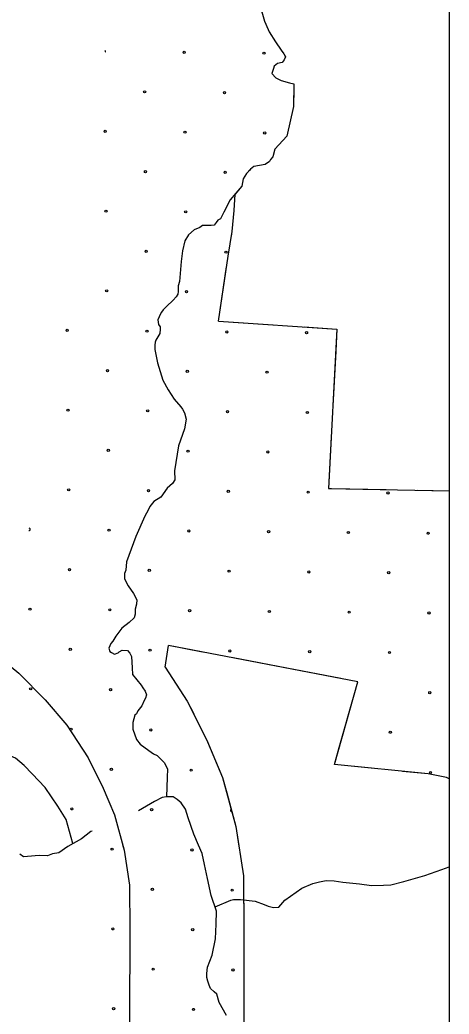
# Model space of a CAD drawing. Extents: x 1577619 to 1828281, y 483481 to 598136.
# Drawn here: x 1693550 to 1695618, y 512713 to 517507 of the extents above; entities that cross this region are included whole.
import ezdxf

# ---------------------------------------------------------------- set-up
doc = ezdxf.new("R2010")
doc.units = 0
for name, color, linetype in [('DESIGN - EROSION CONTROL - Devices', 7, 'Continuous'), ('DESIGN - SHEET - Linework', 7, 'Continuous'), ('DESIGN - TRANSPORTATION - Text', 7, 'Continuous'), ('SURVEY - CONTOURS - Index with Text', 7, 'Continuous'), ('SURVEY - VEGETATION - Features with Text', 7, 'Continuous')]:
    doc.layers.add(name, color=color, linetype=linetype)

msp = doc.modelspace()

# ---------------------------------------------------------------- linework, layer by layer
at = {"layer": 'DESIGN - EROSION CONTROL - Devices'}
for centre in [(1694341.2, 517350.3), (1694725.8, 517346.6), (1694150.8, 517159.9), (1694535.4, 517156.2), (1693960.4, 516969.5), (1694345, 516965.7), (1694729.5, 516962), (1694154.6, 516775.3), (1694539.1, 516771.6), (1693964.2, 516584.9), (1694348.7, 516581.2), (1694158.3, 516390.8), (1694542.8, 516387.1), (1693967.9, 516200.4), (1694352.4, 516196.6), (1693777.5, 516010), (1694162, 516006.2), (1694546.6, 516002.5), (1694931.1, 515998.8), (1693971.6, 515815.8), (1694356.2, 515812.1), (1694740.7, 515808.4), (1693781.2, 515625.4), (1694165.8, 515621.7), (1694550.3, 515617.9), (1694934.9, 515614.2), (1693975.4, 515431.3), (1694359.9, 515427.5), (1694744.5, 515423.8), (1693784.9, 515240.9), (1694169.5, 515237.1), (1694554.1, 515233.4), (1694938.6, 515229.7), (1695323.2, 515225.9), (1693979.1, 515046.7), (1694363.6, 515043), (1694748.2, 515039.3), (1695132.7, 515035.5), (1695517.3, 515031.8), (1693788.7, 514856.3), (1694173.2, 514852.6), (1694557.8, 514848.8), (1694942.3, 514845.1), (1695326.9, 514841.4), (1693598.3, 514665.9), (1693982.8, 514662.2), (1694367.4, 514658.4), (1694751.9, 514654.7), (1695136.5, 514651), (1695521, 514647.2), (1693792.4, 514471.8), (1694177, 514468), (1694561.5, 514464.3), (1694946.1, 514460.6), (1695330.6, 514456.8), (1693602, 514281.3), (1693986.6, 514277.6), (1695524.8, 514262.7), (1693796.1, 514087.2), (1694180.7, 514083.5), (1695334.4, 514072.3), (1693990.3, 513893.1), (1694374.8, 513889.3), (1695528.5, 513878.1), (1693799.9, 513702.6), (1694184.4, 513698.9), (1693994, 513508.5), (1694378.6, 513504.8), (1694188.2, 513314.4), (1694572.7, 513310.6), (1693997.8, 513124), (1694382.3, 513120.2), (1694191.9, 512929.8), (1694576.5, 512926.1), (1694001.5, 512739.4), (1694386, 512735.7)]:
    msp.add_circle(centre, 5.28, dxfattribs=at)
for centre, start, end in [((1693956.7, 517354), 323.607, 70.596), ((1693594.5, 515050.5), 249.8368, 92.708), ((1694569, 513695.2), 100.6879, 289.5303)]:
    msp.add_arc(centre, 5.28, start, end, dxfattribs=at)
at = {"layer": 'DESIGN - SHEET - Linework'}
msp.add_lwpolyline([(1669171.5, 526510.7), (1695618, 526510.7), (1695618, 508119.9), (1669171.5, 508119.9)], close=True, dxfattribs=at)
at = {"layer": 'DESIGN - TRANSPORTATION - Text'}
for points in [[(1694716.1, 517546.5), (1694727.7, 517500.3), (1694751.1, 517449.9), (1694780.6, 517401.5), (1694808.2, 517361.1), (1694822.1, 517342.9), (1694829.9, 517328.8), (1694823.8, 517314.8), (1694813.6, 517300.8), (1694791.5, 517297.1), (1694775.4, 517283.2), (1694771.3, 517273.2), (1694763, 517249.2), (1694782.8, 517227), (1694808.7, 517214.7), (1694848.6, 517204.2), (1694870.5, 517198), (1694867.4, 517089.7), (1694835.9, 516945.6)], [(1694835.9, 516946.1), (1694777.4, 516884.3), (1694769.2, 516846.3), (1694757.2, 516834.4), (1694753.1, 516824.4), (1694731.1, 516810.5), (1694677.1, 516800.8), (1694661.1, 516786.9), (1694641, 516767), (1694624.9, 516741), (1694618.7, 516705), (1694590.6, 516671.1), (1694562.5, 516639.2), (1694532.2, 516579.3), (1694516.1, 516547.4), (1694504.1, 516541.4), (1694496, 516529.5), (1694486, 516517.5), (1694472, 516515.6), (1694452, 516515.7), (1694430.1, 516515.8), (1694416, 516505.9), (1694390, 516494), (1694361.9, 516470.2), (1694343.8, 516442.2), (1694333.6, 516394.2), (1694327.3, 516342.2), (1694318.8, 516246.1), (1694312.7, 516224.1), (1694312.6, 516198.1), (1694310.5, 516184.1), (1694302.4, 516172.1), (1694288.4, 516156.1), (1694256.3, 516124.3), (1694240.2, 516108.4), (1694232, 516097.9), (1694226.1, 516086.4), (1694220.1, 516074.4), (1694214, 516060.4), (1694217.9, 516038.4), (1694225.8, 516026.3), (1694225.7, 516016.3), (1694223.6, 515994.3), (1694209.5, 515970.3), (1694205.5, 515962.4), (1694201.4, 515952.4), (1694199.4, 515938.4), (1694199.3, 515918.3), (1694212.9, 515854.2), (1694238.4, 515769.9), (1694264.1, 515723.7), (1694293.8, 515677.5), (1694325.6, 515641.2), (1694333.5, 515629.2), (1694343.4, 515613.1), (1694351.2, 515581), (1694343, 515535), (1694314.6, 515453), (1694294, 515333), (1694295.7, 515288.9), (1694285.6, 515270.9), (1694259.6, 515249.1), (1694229.4, 515205.2), (1694195.3, 515185.3), (1694175.2, 515161.4), (1694167.2, 515143.5), (1694151, 515113.5), (1694108.6, 515015.6), (1694064, 514893.7), (1694059.8, 514853.7), (1694053.7, 514837.7), (1694053.6, 514811.6), (1694071.4, 514777.5), (1694097.1, 514741.3), (1694112.9, 514711.2), (1694110.8, 514689.1), (1694104.7, 514665.1), (1694104.6, 514641.1), (1694100.7, 514624.4), (1694076.4, 514601.2), (1694040.3, 514573.4), (1694012.2, 514535.5), (1693998.1, 514511.6), (1693988, 514499.6), (1693977.9, 514477.6), (1693983.8, 514461.6), (1693991.8, 514457.5), (1694005.7, 514449.4), (1694023.7, 514455.3), (1694028.8, 514460), (1694041.8, 514467.2), (1694067.7, 514467.1), (1694079.6, 514453), (1694087.5, 514436.9), (1694091.2, 514382.8), (1694092.9, 514349.9)], [(1693805.5, 513535.3), (1693771.9, 513651), (1693732.3, 513715.3), (1693670.9, 513805.8), (1693609.3, 513872.2), (1693569.6, 513912.5), (1693527.9, 513946.8), (1693502, 513958.9), (1693474.2, 513983.1), (1693454.3, 513997.3), (1693444.4, 514007.3), (1693424.5, 514031.5), (1693416.6, 514041.6), (1693392.7, 514053.7), (1693356.8, 514055.9), (1693336.9, 514066), (1693287.2, 514108.4), (1693205.7, 514181), (1693185.9, 514211.1), (1693181.5, 514218.9), (1693145.6, 514333.8), (1693116.6, 514460.9), (1693112.8, 514620.5), (1693199.9, 514925.6)], [(1694092.9, 514349.9), (1694133.7, 514299.6), (1694141.4, 514286.9), (1694153.3, 514270.8), (1694159.2, 514252.8), (1694155.1, 514236.8), (1694149, 514224.8), (1694136.9, 514198.8), (1694118.8, 514174.9), (1694110.8, 514160.9), (1694102.8, 514155), (1694094.6, 514119), (1694094.4, 514086.9), (1694112.1, 514036.8), (1694130, 514014.6), (1694171.7, 513984.3), (1694193.6, 513968.2), (1694211.5, 513960.1), (1694231.4, 513939.9), (1694245.3, 513925.8), (1694261.1, 513895.7), (1694258.9, 513853.7), (1694256.8, 513760.7)], [(1694544.7, 512706.3), (1694509.3, 512769), (1694498.2, 512809.7), (1694486.3, 512819.8), (1694468.5, 512836), (1694461.9, 512853.3), (1694454.8, 512872.1), (1694450.9, 512890.2), (1694451.1, 512908.2), (1694453.3, 512940.2), (1694475.7, 512998.1), (1694492.2, 513076.1), (1694494.7, 513146.1), (1694497.2, 513210.2), (1694471.8, 513284.5), (1694454.5, 513366.7), (1694439, 513434.9), (1694427.4, 513487), (1694409.8, 513527.2), (1694388.2, 513581.4), (1694360.9, 513659.7), (1694347.2, 513701.9), (1694327.5, 513732.1), (1694307.6, 513748.2), (1694287.8, 513760.4), (1694255.8, 513760.7), (1694235.8, 513756.8), (1694197.8, 513739.1), (1694120.6, 513694)], [(1693897.9, 513595.3), (1693891.3, 513593.4), (1693847.1, 513557.7), (1693781, 513522.1), (1693736.8, 513490.5), (1693706.8, 513486.7), (1693682.8, 513476.9), (1693642.9, 513477.2), (1693587, 513473.6), (1693567, 513471.8), (1693549.1, 513483.9)], [(1694490.5, 513230), (1694566.4, 513262.6), (1694578.4, 513266.5), (1694612.3, 513266.3), (1694684.2, 513257.9), (1694726, 513241.6), (1694745.9, 513233.5), (1694771.9, 513227.3), (1694797.8, 513229.2), (1694825.9, 513263.1), (1694908.1, 513320.7), (1694962.1, 513342.4), (1694994.1, 513350.2), (1695026.1, 513358.1), (1695064, 513355.8), (1695105.9, 513349.6), (1695185.7, 513341.1), (1695243.6, 513332.8), (1695301.5, 513334.4), (1695337.4, 513336.2), (1695399.4, 513351.9), (1695501.4, 513381.4), (1695583.4, 513410.9), (1695618, 513423.4)]]:
    msp.add_lwpolyline(points, dxfattribs=at)
at = {"layer": 'SURVEY - CONTOURS - Index with Text'}
for points in [[(1691085.5, 515895.9), (1692244.9, 515189.1), (1692885, 514793.2), (1693387.9, 514484.9), (1693544.6, 514356.9), (1693671.3, 514229.3), (1693776, 514105.9), (1693878.3, 513948.4), (1693950.7, 513803.3), (1694005.3, 513674.5), (1694051.4, 513503.7), (1694077.6, 513335), (1694079.1, 513116.6), (1694078.4, 512693.8)], [(1691085.5, 515895.9), (1692244.9, 515189.1), (1692885, 514793.2), (1693387.9, 514484.9), (1693544.6, 514356.9), (1693671.3, 514229.3), (1693776, 514105.9), (1693878.3, 513948.4), (1693950.7, 513803.3), (1694005.3, 513674.5), (1694051.4, 513503.7), (1694077.6, 513335), (1694079.1, 513116.6), (1694078.4, 512693.8)], [(1691085.5, 515895.9), (1692244.9, 515189.1), (1692885, 514793.2), (1693387.9, 514484.9), (1693544.6, 514356.9), (1693671.3, 514229.3), (1693776, 514105.9), (1693878.3, 513948.4), (1693950.7, 513803.3), (1694005.3, 513674.5), (1694051.4, 513503.7), (1694077.6, 513335), (1694079.1, 513116.6), (1694078.4, 512693.8), (1694075.8, 511928.4), (1694076.2, 511253.2), (1694092.5, 510559.7), (1694098.5, 509844.3), (1694116.2, 509285), (1694125.1, 508643.7), (1694128.6, 508119.9)], [(1691085.5, 515895.9), (1692244.9, 515189.1), (1692885, 514793.2), (1693387.9, 514484.9), (1693544.6, 514356.9), (1693671.3, 514229.3), (1693776, 514105.9), (1693878.3, 513948.4), (1693950.7, 513803.3), (1694005.3, 513674.5), (1694051.4, 513503.7), (1694077.6, 513335), (1694079.1, 513116.6), (1694078.4, 512693.8), (1694075.8, 511928.4), (1694076.2, 511253.2), (1694092.5, 510559.7), (1694098.5, 509844.3), (1694116.2, 509285), (1694125.1, 508643.7), (1694128.6, 508119.9)], [(1691085.5, 515895.9), (1692244.9, 515189.1), (1692885, 514793.2), (1693387.9, 514484.9), (1693544.6, 514356.9), (1693671.3, 514229.3), (1693776, 514105.9), (1693878.3, 513948.4), (1693950.7, 513803.3), (1694005.3, 513674.5), (1694051.4, 513503.7), (1694077.6, 513335), (1694079.1, 513116.6), (1694078.4, 512693.8), (1694075.8, 511928.4), (1694076.2, 511253.2), (1694092.5, 510559.7), (1694098.5, 509844.3), (1694116.2, 509285), (1694125.1, 508643.7), (1694128.6, 508119.9)], [(1691085.5, 515895.9), (1692244.9, 515189.1), (1692885, 514793.2), (1693387.9, 514484.9), (1693544.6, 514356.9), (1693671.3, 514229.3), (1693776, 514105.9), (1693878.3, 513948.4), (1693950.7, 513803.3), (1693969, 513760.3)], [(1694044.2, 513530.5), (1694051.4, 513503.7), (1694077.6, 513335), (1694079.1, 513116.6), (1694078.4, 512693.8), (1694075.8, 511928.4), (1694076.2, 511253.2), (1694085.5, 510860.3)]]:
    msp.add_lwpolyline(points, dxfattribs=at)
at = {"layer": 'SURVEY - VEGETATION - Features with Text'}
for points in [[(1694639.5, 517695.8), (1694651.3, 517657.5), (1694666.8, 517607.2), (1694694.3, 517562.8), (1694716.1, 517546.5), (1694727.7, 517500.3), (1694751.1, 517449.9), (1694780.6, 517401.5), (1694808.2, 517361.1), (1694822.1, 517342.9), (1694829.9, 517328.8), (1694823.8, 517314.8), (1694813.6, 517300.8), (1694791.5, 517297.1), (1694775.4, 517283.2), (1694771.3, 517273.2), (1694763, 517249.2), (1694782.8, 517227), (1694808.7, 517214.7), (1694848.6, 517204.2), (1694870.5, 517198), (1694867.4, 517089.7), (1694835.9, 516945.6)], [(1694659.7, 517630.3), (1694666.8, 517607.2), (1694694.3, 517562.8), (1694716.1, 517546.5), (1694727.7, 517500.3), (1694746.3, 517460.2)], [(1694827, 517334), (1694829.9, 517328.8), (1694823.8, 517314.8), (1694813.6, 517300.8), (1694791.5, 517297.1), (1694775.4, 517283.2), (1694771.3, 517273.2), (1694763, 517249.2), (1694782.8, 517227), (1694808.7, 517214.7), (1694848.6, 517204.2), (1694870.5, 517198), (1694869.9, 517174.8)], [(1694869.9, 517174.8), (1694867.4, 517089.7), (1694835.9, 516945.6)], [(1694835.9, 516946.1), (1694777.4, 516884.3), (1694769.2, 516846.3), (1694757.2, 516834.4), (1694753.1, 516824.4), (1694731.1, 516810.5), (1694677.1, 516800.8), (1694661.1, 516786.9), (1694641, 516767), (1694624.9, 516741), (1694618.7, 516705), (1694587.2, 516667)], [(1694835.9, 516946.1), (1694777.4, 516884.3), (1694769.2, 516846.3), (1694757.2, 516834.4), (1694753.1, 516824.4), (1694731.1, 516810.5), (1694677.1, 516800.8), (1694661.1, 516786.9), (1694653.9, 516779.7)], [(1694506.4, 516054.7), (1694552.9, 516367.7), (1694572.6, 516486.4), (1694583, 516588.5), (1694587.2, 516667)], [(1694568.8, 516464), (1694572.6, 516486.4), (1694583, 516588.5), (1694587.2, 516667)], [(1694506.4, 516054.7), (1694545.2, 516315.8)], [(1694506.4, 516054.7), (1695077, 516016.4), (1695036.6, 515247.5), (1695618, 515235.9)], [(1694506.4, 516054.7), (1694769.8, 516037)], [(1694919.5, 516027), (1695077, 516016.4), (1695071.4, 515910.4)], [(1695071.4, 515910.4), (1695057.6, 515646.8)], [(1695049.7, 515497), (1695036.6, 515247.5), (1695050.8, 515247.3)], [(1695050.8, 515247.3), (1695314.8, 515242)], [(1695464.7, 515239), (1695618, 515235.9)], [(1694250.2, 514385.5), (1694266.3, 514490.1)], [(1694250.2, 514385.5), (1694266.3, 514490.1)], [(1694429.9, 514458.8), (1694266.3, 514490.1)], [(1695618, 513847.5), (1695605.3, 513854.8), (1695516.4, 513871), (1695065.3, 513916.9), (1695178.2, 514315.4), (1694266.3, 514490.1)], [(1694836.5, 514380.9), (1694577.2, 514430.6)], [(1694250.2, 514385.5), (1694356.4, 514222), (1694450.4, 514033.7), (1694526.4, 513854.3), (1694590.3, 513617.8), (1694627.3, 513379.3), (1694629.1, 513118.1), (1694628.4, 512692.4), (1694626.7, 512183)], [(1694250.2, 514385.5), (1694356.4, 514222), (1694387.2, 514160.3)], [(1695095.7, 514331.2), (1694836.5, 514380.9)], [(1695088.2, 513997.9), (1695160.2, 514251.9)], [(1694453.8, 514025.8), (1694526.4, 513854.3), (1694546.7, 513779.3)], [(1695244.1, 513898.7), (1695065.3, 513916.9), (1695088.2, 513997.9)], [(1695618, 513847.5), (1695605.3, 513854.8), (1695516.4, 513871), (1695393.4, 513883.5)], [(1694546.7, 513779.3), (1694590.3, 513617.8), (1694605.1, 513522.2)], [(1694627.3, 513373.9), (1694629.1, 513118.1), (1694629.1, 513109.9)], [(1694629.1, 513109.9), (1694628.6, 512845.9)]]:
    msp.add_lwpolyline(points, dxfattribs=at)

doc.saveas('drawing.dxf')
